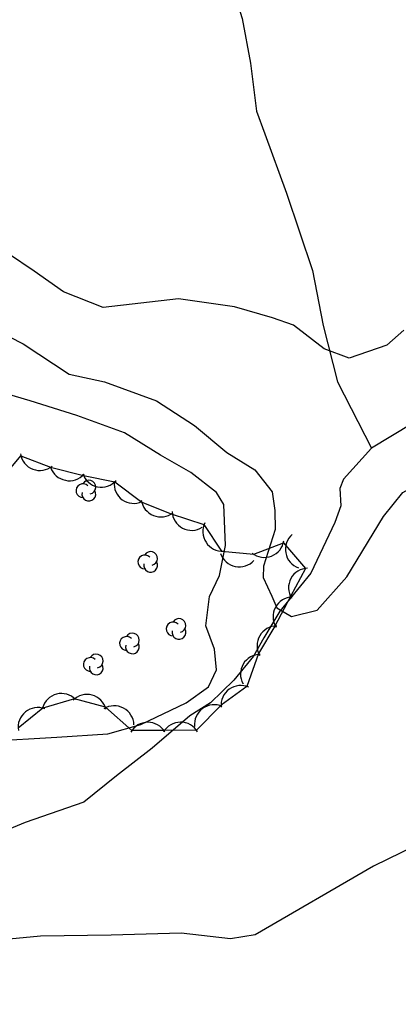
# Model space of a CAD drawing. Extents: x 646142 to 649934, y 5874075 to 5876351.
# Drawn here: x 647326.6 to 647384.4, y 5875742.1 to 5875891.3 of the extents above; entities that cross this region are included whole.
import ezdxf

# ---------------------------------------------------------------- set-up
doc = ezdxf.new("R2010")
doc.units = 0
for name, color, linetype in [('Niveau 1', 7, 'Continuous'), ('Niveau 2', 7, 'Continuous'), ('Niveau 22', 7, 'Continuous'), ('Niveau 44', 7, 'Continuous')]:
    doc.layers.add(name, color=color, linetype=linetype)

msp = doc.modelspace()

# ---------------------------------------------------------------- linework, layer by layer
at = {"layer": 'Niveau 1'}
msp.add_lwpolyline([(647385.17, 5875843.97), (647382.57, 5875841.69), (647376.82, 5875839.72), (647373.04, 5875841.13), (647368.36, 5875844.76), (647365.13, 5875845.88), (647359.37, 5875847.55), (647350.82, 5875848.77), (647339.29, 5875847.43), (647333.28, 5875849.83), (647328.81, 5875852.97), (647320.9, 5875858.25), (647318.37, 5875861.12), (647316.98, 5875865.78), (647313.69, 5875871.64), (647311.75, 5875879.56), (647310.15, 5875885.25), (647311.41, 5875888.33), (647311.2, 5875889.81), (647309.49, 5875893.7)], dxfattribs=at)
at = {"layer": 'Niveau 2'}
for points in [[(647309.48, 5875857.33), (647313.88, 5875850.72), (647318.83, 5875846.14), (647327.09, 5875841.89), (647334.11, 5875837.28), (647339.53, 5875836.1), (647347.43, 5875833.2), (647353.27, 5875829.46)], [(647368.05, 5875800.32), (647371.93, 5875801.29), (647376.5, 5875806.37), (647382.05, 5875815.58), (647385.03, 5875819.23), (647392.35, 5875823.32), (647401.47, 5875826.67), (647409.84, 5875829.37), (647423.72, 5875832.27), (647434.14, 5875834.02), (647443.2, 5875836.78), (647447.16, 5875839.84), (647451.3, 5875844.64), (647454.44, 5875849.06)], [(647356.31, 5875795.38), (647354.98, 5875798.93), (647355.52, 5875803.37), (647357.05, 5875806.57), (647357.98, 5875811.16), (647357.71, 5875817.42), (647356.61, 5875819.26), (647352.69, 5875822.27), (647348.06, 5875824.91), (647342.55, 5875828.33), (647335.32, 5875831), (647328.2, 5875833.22), (647322.27, 5875834.93)], [(647353.27, 5875829.46), (647358.17, 5875825.34), (647362.46, 5875822.72), (647365.09, 5875819.35), (647365.48, 5875816.5), (647365.54, 5875813.62), (647363.78, 5875808.02), (647363.72, 5875806.28), (647365.04, 5875803.42), (647365.79, 5875801.65), (647368.05, 5875800.32)], [(647321.79, 5875781.34), (647332.26, 5875781.94), (647340.04, 5875782.44), (647345.07, 5875783.88), (647351.99, 5875787.17), (647355.37, 5875789.64), (647356.62, 5875792.19), (647356.31, 5875795.38)], [(647430.89, 5875789.27), (647417.58, 5875779.63), (647402.59, 5875773.05), (647391.3, 5875767.52), (647380.55, 5875762.29), (647362.49, 5875751.82)], [(647362.49, 5875751.82), (647358.76, 5875751.21), (647351.2, 5875752.05), (647340.54, 5875751.77), (647329.75, 5875751.6), (647317.44, 5875750.46), (647311.38, 5875748.35), (647304.95, 5875742.97), (647294.07, 5875736.11)]]:
    msp.add_lwpolyline(points, dxfattribs=at)
at = {"layer": 'Niveau 22'}
for points in [[(647339.64, 5875963.74), (647339.49, 5875962.05), (647338.47, 5875959.38), (647336.71, 5875956.07), (647335.61, 5875951.88), (647335.45, 5875948.84), (647336.35, 5875946.72), (647339.85, 5875943), (647342.89, 5875937.96), (647345.83, 5875931.63), (647350.93, 5875920.98), (647354.24, 5875912.02), (647356.76, 5875905.19), (647358.18, 5875898.95), (647360.53, 5875891.52), (647361.78, 5875884.69), (647362.72, 5875877.36), (647363.99, 5875873.9), (647367.3, 5875864.85), (647371.22, 5875853.09), (647372.85, 5875844.69), (647375.07, 5875836.12), (647380.22, 5875826)], [(647389.6, 5875831.65), (647380.22, 5875826), (647375.95, 5875821.3), (647375.4, 5875819.85), (647375.54, 5875817.21), (647374.63, 5875814.69), (647371.01, 5875806.93), (647366.28, 5875801.14), (647363.8, 5875797.08), (647362.23, 5875794.27), (647359.25, 5875790.63), (647355.68, 5875787.16), (647352.53, 5875785.22), (647346.81, 5875780.27), (647341.36, 5875776.03), (647336.34, 5875772.06), (647327.43, 5875768.96), (647310.51, 5875761.94), (647298.83, 5875757.76), (647290.61, 5875754.73), (647286.55, 5875752.71), (647281.69, 5875749.45), (647274.9, 5875744.84), (647269.7, 5875740.4)]]:
    msp.add_lwpolyline(points, dxfattribs=at)
at = {"layer": 'Niveau 44'}
for points in [[(647323.46, 5875820.94), (647326.77, 5875824.81), (647331.3, 5875823.09), (647336.32, 5875821.81), (647341.08, 5875820.85), (647345.19, 5875817.78), (647349.7, 5875815.99), (647354.69, 5875814.36), (647357.38, 5875810.31), (647362.29, 5875809.82), (647366.81, 5875811.59), (647370.19, 5875807.68), (647367.89, 5875803.41), (647365.48, 5875798.87), (647363.03, 5875794.68), (647361.22, 5875789.67), (647357.29, 5875786.82), (647353.55, 5875783.01)], [(647353.55, 5875783.01), (647348.7, 5875782.98), (647343.7, 5875782.96), (647339.65, 5875786.53), (647334.96, 5875787.79), (647330.11, 5875786.36), (647326.34, 5875783.3)]]:
    msp.add_lwpolyline(points, dxfattribs=at)
for centre, radius, start, end in [((647329.66, 5875825.6), 3, 189.1752, 309.1531), ((647334.14, 5875824.04), 3, 198.672, 318.6499), ((647339.04, 5875823.06), 3, 198.672, 318.6499), ((647337.13, 5875820.05), 1.05, 282.2692, 149.7263), ((647343.98, 5875820.58), 3, 174.3815, 294.3594), ((647336.23, 5875819.52), 1.05, 44.1154, 269.804), ((647337.13, 5875819), 1.05, 166.9369, 29.6212), ((647348.1, 5875818.52), 3, 188.2975, 308.2755), ((647352.82, 5875816.47), 3, 182.3476, 302.3255), ((647357.5, 5875813.31), 3, 153.6086, 273.5866), ((647370.11, 5875810.57), 3, 130.3686, 250.3465), ((647363.91, 5875812.35), 3, 231.2792, 351.2571), ((647345.66, 5875808.66), 1.05, 44.1154, 269.804), ((647346.56, 5875809.19), 1.05, 282.2692, 149.7263), ((647360.08, 5875810.9), 3, 198.2468, 318.2247), ((647346.56, 5875808.14), 1.05, 166.9369, 29.6212), ((647370.59, 5875804.71), 3, 91.803, 211.781), ((647368.23, 5875800.31), 3, 91.803, 211.781), ((647350.88, 5875798.97), 1.05, 282.2692, 149.7263), ((647349.98, 5875798.44), 1.05, 44.1154, 269.804), ((647365.78, 5875795.89), 3, 89.7315, 209.7094), ((647342.87, 5875796.23), 1.05, 44.1154, 269.804), ((647343.77, 5875796.76), 1.05, 282.2692, 149.7263), ((647350.88, 5875797.92), 1.05, 166.9369, 29.6212), ((647343.77, 5875795.71), 1.05, 166.9369, 29.6212), ((647337.35, 5875793.03), 1.05, 44.1154, 269.804), ((647338.25, 5875793.56), 1.05, 282.2692, 149.7263), ((647363.26, 5875791.57), 3, 89.7315, 209.7094), ((647338.25, 5875792.51), 1.05, 166.9369, 29.6212), ((647360.29, 5875786.82), 3, 65.8963, 185.8742), ((647332.95, 5875785.6), 3, 44.2656, 164.2436), ((647336.84, 5875785.46), 3, 14.8957, 134.8736), ((647341.01, 5875783.73), 3, 2.0524, 122.0303), ((647356.24, 5875783.89), 3, 65.8963, 185.8742), ((647329.34, 5875783.46), 3, 69.1547, 189.1327), ((647346.13, 5875781.21), 3, 30.3204, 150.2983), ((647351.13, 5875781.23), 3, 30.3204, 150.2983)]:
    msp.add_arc(centre, radius, start, end, dxfattribs=at)

doc.saveas('drawing.dxf')
